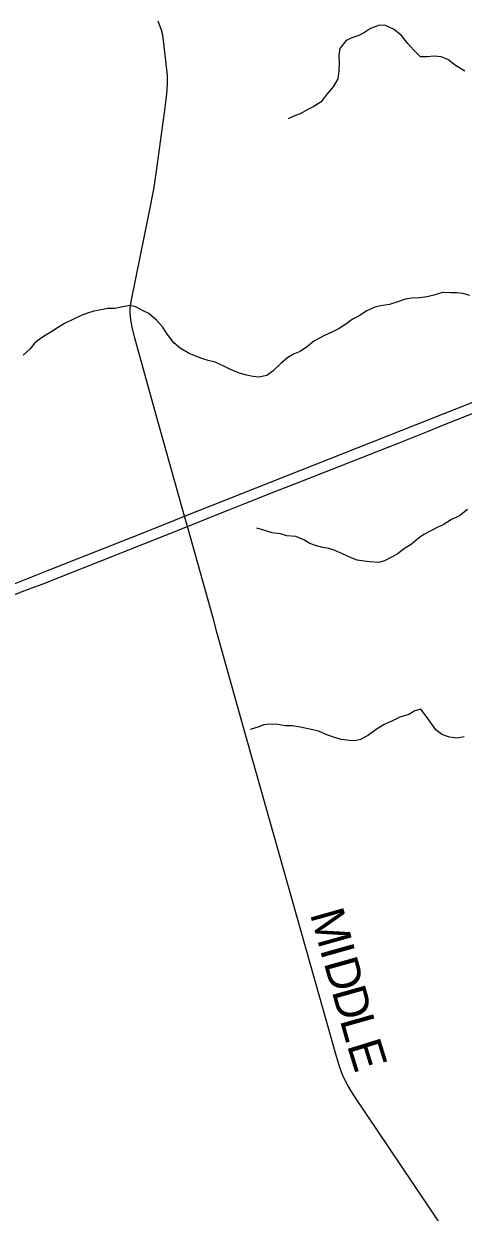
# Model space of a CAD drawing. Extents: x 114604 to 551442, y 316898 to 567001.
# Drawn here: x 126312 to 130212, y 384382 to 394917 of the extents above; entities that cross this region are included whole.
import ezdxf

# ---------------------------------------------------------------- set-up
doc = ezdxf.new("R2010")
doc.units = 0
for name, color, linetype in [('GE_P_Alignment_500_Bearings', 7, 'Continuous'), ('GE_P_Alignment_500_Stations', 7, 'Continuous'), ('PM_P_Cells', 7, 'Continuous'), ('PM_P_CL_Double_Solid', 7, 'Continuous')]:
    doc.layers.add(name, color=color, linetype=linetype)

msp = doc.modelspace()

# ---------------------------------------------------------------- linework, layer by layer
at = {"layer": 'GE_P_Alignment_500_Bearings'}
msp.add_lwpolyline([(130072, 384185), (129251, 385405), (129215, 385460), (129181, 385516), (129151, 385574), (129136, 385610), (129116, 385666), (129088, 385761), (128263, 388678), (128029, 389513), (127995, 389639), (127765, 390461), (127739, 390553), (127487, 391448), (127323, 392036), (127297, 392131), (127274, 392226), (127261, 392291), (127256, 392356), (127257, 392389), (127264, 392454), (127428, 393256), (127465, 393450), (127490, 393611), (127562, 394131), (127582, 394293), (127588, 394380), (127588, 394424), (127586, 394457), (127559, 394718), (127546, 394815), (127535, 394861), (127505, 394940)], dxfattribs=at)
at = {"layer": 'GE_P_Alignment_500_Stations'}
for points in [[(126118, 389909), (126545, 390079), (127400, 390416), (127643, 390514), (127739, 390553), (131457, 392020), (132905, 392592), (132948, 392609), (133013, 392635), (133195, 392708), (133959, 393008), (134293, 393140), (134549, 393236), (134726, 393298), (135006, 393389), (135225, 393457), (135510, 393537), (135732, 393595), (135987, 393656), (136153, 393693)], [(125835, 389697), (126314, 389890), (126476, 389950), (127177, 390227), (127765, 390461), (128000, 390555), (128127, 390604), (128274, 390665), (128549, 390773), (128702, 390832), (129644, 391202), (129893, 391302), (130044, 391364), (130758, 391646), (131586, 391967)]]:
    msp.add_lwpolyline(points, dxfattribs=at)
at = {"layer": 'PM_P_Cells'}
for points in [[(129721, 394743), (129661, 394817), (129594, 394869), (129516, 394903), (129460, 394901), (129390, 394875), (129334, 394839), (129284, 394813), (129224, 394791), (129172, 394767), (129116, 394699), (129108, 394635), (129110, 394569), (129108, 394500), (129098, 394428), (129057, 394358), (129005, 394296), (128951, 394226), (128885, 394182), (128832, 394156), (128764, 394118), (128714, 394102), (128658, 394074)], [(130225, 394496), (130143, 394546), (130075, 394600), (130017, 394624), (129953, 394630), (129891, 394624), (129833, 394624), (129769, 394687), (129721, 394743)], [(130208, 392527), (130156, 392533), (130102, 392531), (130026, 392535), (129952, 392511), (129890, 392495), (129824, 392487), (129754, 392483), (129696, 392475), (129630, 392451), (129556, 392429), (129480, 392417), (129428, 392405), (129356, 392371), (129288, 392329), (129236, 392301), (129162, 392249), (129110, 392215), (129050, 392185), (128980, 392153), (128886, 392103), (128830, 392057), (128766, 392011), (128704, 391987), (128654, 391957), (128596, 391909), (128526, 391839), (128470, 391799), (128398, 391783), (128346, 391789), (128290, 391803), (128222, 391821), (128146, 391851), (128088, 391883), (128009, 391917), (127949, 391931), (127891, 391951), (127839, 391969), (127779, 391993), (127699, 392041), (127645, 392087), (127579, 392174), (127547, 392228), (127491, 392288), (127423, 392348), (127371, 392372), (127305, 392408), (127253, 392418), (127175, 392404), (127119, 392394), (127057, 392392), (126999, 392380), (126933, 392368), (126877, 392352), (126821, 392332), (126674, 392260), (126612, 392220), (126552, 392184), (126478, 392138), (126410, 392088), (126370, 392034), (126308, 391978)], [(130270, 392507), (130208, 392527)], [(130250, 390610), (130178, 390556), (130106, 390522), (130033, 390476), (129979, 390450), (129929, 390424), (129861, 390388), (129811, 390354), (129749, 390302), (129691, 390264)], [(129691, 390264), (129625, 390216), (129575, 390188), (129513, 390156), (129463, 390142), (129383, 390146), (129331, 390154), (129269, 390162), (129217, 390184), (129139, 390218), (129071, 390248), (129019, 390266), (128967, 390274), (128901, 390292), (128849, 390310), (128797, 390342), (128725, 390372), (128645, 390378), (128589, 390395), (128517, 390405), (128451, 390425), (128381, 390445)], [(130219, 388595), (130159, 388583), (130089, 388593), (130021, 388617), (129967, 388659), (129933, 388709), (129883, 388778), (129834, 388842), (129782, 388826), (129730, 388794), (129648, 388770), (129578, 388736), (129510, 388704), (129438, 388660), (129372, 388612), (129300, 388571), (129250, 388559), (129198, 388562), (129130, 388572), (129078, 388588), (129000, 388614), (128928, 388646), (128876, 388658), (128820, 388670), (128768, 388682), (128694, 388692), (128632, 388694), (128566, 388704), (128496, 388708), (128442, 388702), (128390, 388682)], [(128390, 388682), (128320, 388662)]]:
    msp.add_lwpolyline(points, dxfattribs=at)

# ---------------------------------------------------------------- texts
at = {"layer": 'PM_P_CL_Double_Solid'}
for s, rotation, p in [('M', 285.7308, (128850, 387027)), ('I', 285.7296, (128938, 386713)), ('D', 285.7289, (128972, 386595)), ('D', 285.7295, (129043, 386341)), ('L', 285.7544, (129115, 386086)), ('E', 287.2202, (129178, 385862))]:
    msp.add_text(s, height=300, rotation=rotation, dxfattribs=at).set_placement(p)

doc.saveas('drawing.dxf')
